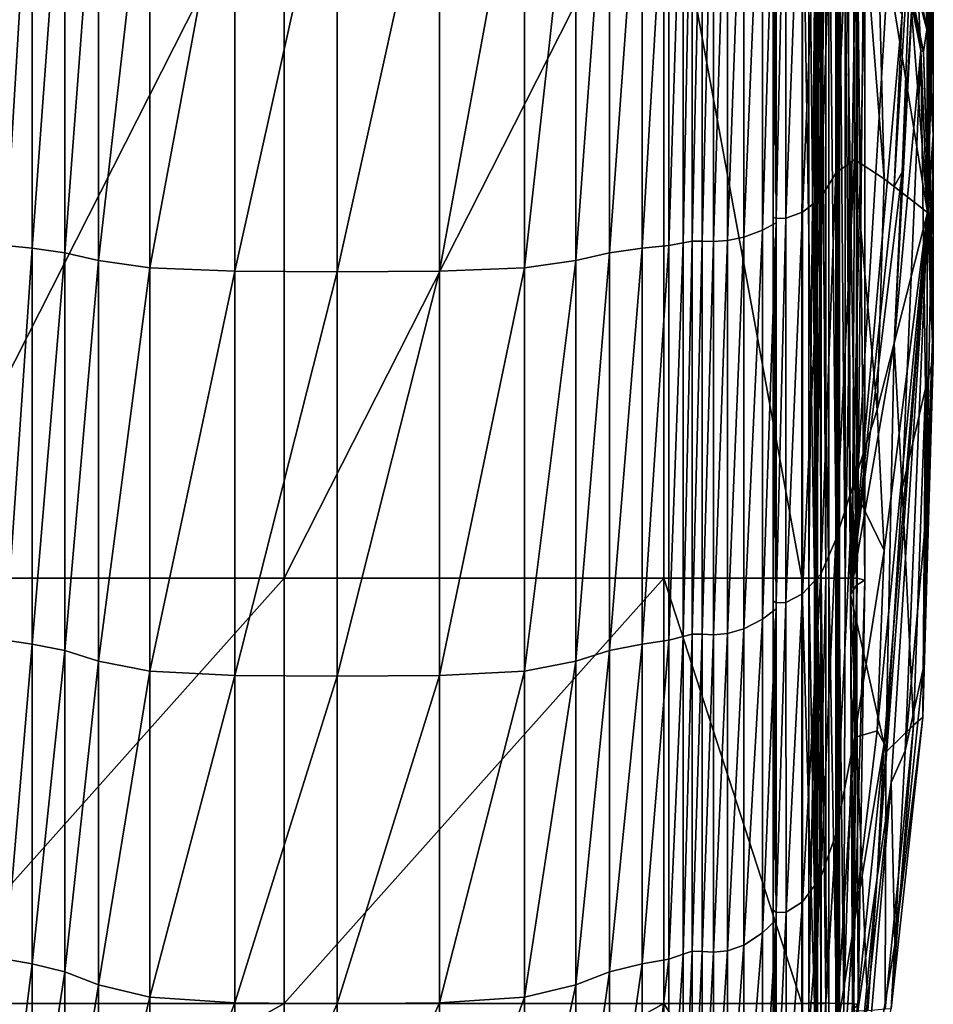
# Model space of a CAD drawing. Header units: millimetres. Extents: x 2387 to 13955, y -4964 to 364.
# Tile 573 of 656: x 7088 to 7138, y -3407 to -3352. Entities that reach past the tile are written whole.
import ezdxf

# ---------------------------------------------------------------- set-up
doc = ezdxf.new("R2010")
doc.units = ezdxf.units.MM
doc.header["$MEASUREMENT"] = 0
doc.layers.add('Predefinito', color=7, linetype='Continuous', true_color=0x000000)

msp = doc.modelspace()

# ---------------------------------------------------------------- linework, layer by layer
at = {"layer": 'Predefinito'}
for points in [[(7137.813, -3329.793, 1172.424), (7137.88, -3362.822, 1167.09), (7138.201, -3329.111, 1156.043)], [(7138.201, -3329.43, 1149.351), (7138.201, -3329.111, 1156.043), (7137.88, -3362.822, 1167.09)], [(7137.88, -3362.822, 1167.09), (7138.201, -3340.19, 1149.118), (7138.201, -3329.43, 1149.351)], [(7135.875, -3337.43, 1193.199), (7137.88, -3362.822, 1167.09), (7137.813, -3329.793, 1172.424)], [(7133.63, -3383.923, 885.605), (7133.458, -3336.3, 899.701), (7134.751, -3335.637, 908.298)], [(7134.751, -3335.637, 908.298), (7135.614, -3350.779, 907.525), (7133.63, -3383.923, 885.605)], [(7136.045, -3361.398, 917.372), (7136.476, -3351.893, 916.34), (7137.221, -3336.053, 931.021)], [(7137.221, -3336.053, 931.021), (7137.113, -3344.073, 938.435), (7136.045, -3361.398, 917.372)], [(7133.458, -3336.3, 899.701), (7133.63, -3383.923, 885.605), (7133.256, -3337.881, 873.624)], [(7132.814, -3337.54, 1216.711), (7131.988, -3338.342, 1219.657), (7131.988, -3362.017, 1212.36)], [(7131.988, -3362.017, 1212.36), (7132.814, -3360.646, 1209.601), (7132.814, -3337.54, 1216.711)], [(7133.753, -3339.1, 1210.52), (7132.814, -3337.54, 1216.711), (7132.814, -3360.646, 1209.601)], [(7133.968, -3383.42, 844.563), (7133.944, -3341.924, 844.583), (7133.256, -3337.881, 873.624)], [(7133.256, -3337.881, 873.624), (7133.63, -3383.923, 885.605), (7133.968, -3383.42, 844.563)], [(7137.88, -3362.822, 1167.09), (7135.875, -3337.43, 1193.199), (7135.099, -3345.72, 1199.085)], [(7131.988, -3338.342, 1219.657), (7130.978, -3338.803, 1221.353), (7130.978, -3362.807, 1213.948)], [(7130.978, -3362.807, 1213.948), (7131.988, -3362.017, 1212.36), (7131.988, -3338.342, 1219.657)], [(7129.526, -3363.159, 1214.657), (7129.351, -3363.086, 1214.51), (7129.352, -3338.967, 1221.944)], [(7129.527, -3339.009, 1222.104), (7129.352, -3338.967, 1221.944), (7129.351, -3363.086, 1214.51)], [(7129.352, -3338.967, 1221.944), (7129.527, -3339.009, 1222.104), (7129.526, -3363.159, 1214.657)], [(7130.978, -3338.803, 1221.353), (7130.065, -3339, 1222.076), (7130.065, -3363.144, 1214.627)], [(7130.065, -3363.144, 1214.627), (7130.978, -3362.807, 1213.948), (7130.978, -3338.803, 1221.353)], [(7128.775, -3339.386, 1223.495), (7127.739, -3339.616, 1224.339), (7127.739, -3364.197, 1216.745)], [(7127.739, -3364.197, 1216.745), (7128.775, -3363.804, 1215.955), (7128.775, -3339.386, 1223.495)], [(7129.514, -3339.146, 1222.611), (7128.775, -3339.386, 1223.495), (7128.775, -3363.804, 1215.955)], [(7128.775, -3363.804, 1215.955), (7129.514, -3363.394, 1215.129), (7129.514, -3339.146, 1222.611)], [(7129.351, -3363.086, 1214.51), (7129.526, -3363.159, 1214.657), (7129.527, -3339.009, 1222.104)], [(7129.527, -3339.009, 1222.104), (7129.514, -3339.146, 1222.611), (7129.514, -3363.394, 1215.129)], [(7129.514, -3363.394, 1215.129), (7129.526, -3363.159, 1214.657), (7129.527, -3339.009, 1222.104)], [(7130.065, -3339, 1222.076), (7129.527, -3339.009, 1222.104), (7129.526, -3363.159, 1214.657)], [(7129.526, -3363.159, 1214.657), (7130.065, -3363.144, 1214.627), (7130.065, -3339, 1222.076)], [(7132.814, -3360.646, 1209.601), (7133.85, -3359.895, 1203.346), (7133.753, -3339.1, 1210.52)], [(7135.487, -3360.967, 1191.266), (7135.099, -3345.72, 1199.085), (7133.753, -3339.1, 1210.52)], [(7133.753, -3339.1, 1210.52), (7133.85, -3359.895, 1203.346), (7135.487, -3360.967, 1191.266)], [(7088.424, -3339.971, 1226.246), (7086.96, -3339.879, 1225.454), (7086.96, -3364.647, 1217.781)], [(7086.96, -3364.647, 1217.781), (7088.424, -3364.805, 1218.495), (7088.424, -3339.971, 1226.246)], [(7090.242, -3340.109, 1227.08), (7088.424, -3339.971, 1226.246), (7088.424, -3364.805, 1218.495)], [(7122.127, -3339.971, 1226.246), (7120.309, -3340.109, 1227.08), (7120.309, -3365.054, 1219.245)], [(7120.309, -3365.054, 1219.245), (7122.127, -3364.805, 1218.495), (7122.127, -3339.971, 1226.246)], [(7123.592, -3339.879, 1225.454), (7122.127, -3339.971, 1226.246), (7122.127, -3364.805, 1218.495)], [(7122.127, -3364.805, 1218.495), (7123.592, -3364.647, 1217.781), (7123.592, -3339.879, 1225.454)], [(7124.393, -3339.792, 1224.981), (7123.592, -3339.879, 1225.454), (7123.592, -3364.647, 1217.781)], [(7123.592, -3364.647, 1217.781), (7124.393, -3364.498, 1217.349), (7124.393, -3339.792, 1224.981)], [(7124.887, -3339.736, 1224.773), (7124.393, -3339.792, 1224.981), (7124.393, -3364.498, 1217.349)], [(7124.393, -3364.498, 1217.349), (7124.886, -3364.402, 1217.157), (7124.887, -3339.736, 1224.773)], [(7125.427, -3339.737, 1224.78), (7124.887, -3339.736, 1224.773), (7124.886, -3364.402, 1217.157)], [(7124.886, -3364.402, 1217.157), (7125.427, -3364.404, 1217.161), (7125.427, -3339.737, 1224.78)], [(7126.06, -3339.748, 1224.824), (7125.427, -3339.737, 1224.78), (7125.427, -3364.404, 1217.161)], [(7125.427, -3364.404, 1217.161), (7126.06, -3364.423, 1217.2), (7126.06, -3339.748, 1224.824)], [(7126.832, -3339.722, 1224.729), (7126.06, -3339.748, 1224.824), (7126.06, -3364.423, 1217.2)], [(7126.06, -3364.423, 1217.2), (7126.832, -3364.379, 1217.111), (7126.832, -3339.722, 1224.729)], [(7127.739, -3339.616, 1224.339), (7126.832, -3339.722, 1224.729), (7126.832, -3364.379, 1217.111)], [(7126.832, -3364.379, 1217.111), (7127.739, -3364.197, 1216.745), (7127.739, -3339.616, 1224.339)], [(7088.424, -3364.805, 1218.495), (7090.242, -3365.054, 1219.245), (7090.242, -3340.109, 1227.08)], [(7092.103, -3340.332, 1227.678), (7090.242, -3340.109, 1227.08), (7090.242, -3365.054, 1219.245)], [(7090.242, -3365.054, 1219.245), (7092.103, -3365.475, 1219.789), (7092.103, -3340.332, 1227.678)], [(7094.925, -3340.542, 1228.174), (7092.103, -3340.332, 1227.678), (7092.103, -3365.475, 1219.789)], [(7092.103, -3365.475, 1219.789), (7094.925, -3365.875, 1220.241), (7094.925, -3340.542, 1228.174)], [(7099.63, -3340.641, 1228.701), (7094.925, -3340.542, 1228.174), (7094.925, -3365.875, 1220.241)], [(7115.626, -3340.542, 1228.174), (7110.921, -3340.641, 1228.701), (7110.921, -3366.06, 1220.715)], [(7110.921, -3366.06, 1220.715), (7115.626, -3365.875, 1220.241), (7115.626, -3340.542, 1228.174)], [(7118.449, -3340.332, 1227.678), (7115.626, -3340.542, 1228.174), (7115.626, -3365.875, 1220.241)], [(7115.626, -3365.875, 1220.241), (7118.449, -3365.475, 1219.789), (7118.449, -3340.332, 1227.678)], [(7120.309, -3340.109, 1227.08), (7118.449, -3340.332, 1227.678), (7118.449, -3365.475, 1219.789)], [(7118.449, -3365.475, 1219.789), (7120.309, -3365.054, 1219.245), (7120.309, -3340.109, 1227.08)], [(7138.201, -3343.042, 1141.45), (7138.201, -3340.19, 1149.118), (7137.88, -3362.822, 1167.09)], [(7094.925, -3365.875, 1220.241), (7099.63, -3366.06, 1220.715), (7099.63, -3340.641, 1228.701)], [(7105.276, -3340.663, 1228.973), (7099.63, -3340.641, 1228.701), (7099.63, -3366.06, 1220.715)], [(7099.63, -3366.06, 1220.715), (7105.276, -3366.098, 1220.958), (7105.276, -3340.663, 1228.973)], [(7110.921, -3340.641, 1228.701), (7105.276, -3340.663, 1228.973), (7105.276, -3366.098, 1220.958)], [(7105.276, -3366.098, 1220.958), (7110.921, -3366.06, 1220.715), (7110.921, -3340.641, 1228.701)], [(7081.383, -3383.029, 485.993), (7081.381, -3341.664, 485.978), (7102.349, -3341.664, 608.074)], [(7102.349, -3341.664, 608.074), (7102.35, -3383.029, 608.076), (7081.383, -3383.029, 485.993)], [(7102.35, -3383.029, 608.076), (7102.349, -3341.664, 608.074), (7123.318, -3341.664, 730.171)], [(7123.318, -3341.664, 730.171), (7123.316, -3383.029, 730.159), (7102.35, -3383.029, 608.076)], [(7130.947, -3383.029, 775.347), (7123.316, -3383.029, 730.159), (7123.318, -3341.664, 730.171)], [(7123.318, -3341.664, 730.171), (7130.95, -3341.664, 775.36), (7130.947, -3383.029, 775.347)], [(7131.634, -3383.028, 780.453), (7130.947, -3383.029, 775.347), (7130.95, -3341.664, 775.36)], [(7130.95, -3341.664, 775.36), (7131.635, -3341.664, 780.462), (7131.634, -3383.028, 780.453)], [(7131.322, -3341.664, 789.526), (7131.744, -3341.664, 789.596), (7131.743, -3383.019, 789.591)], [(7131.743, -3383.019, 789.591), (7131.322, -3383.014, 789.521), (7131.322, -3341.664, 789.526)], [(7131.726, -3341.664, 789.386), (7131.322, -3341.664, 789.526), (7131.322, -3383.014, 789.521)], [(7131.322, -3383.014, 789.521), (7131.725, -3383.019, 789.381), (7131.726, -3341.664, 789.386)], [(7131.764, -3383.027, 782.29), (7131.634, -3383.028, 780.453), (7131.635, -3341.664, 780.462)], [(7131.635, -3341.664, 780.462), (7131.765, -3341.664, 782.298), (7131.764, -3383.027, 782.29)], [(7131.765, -3341.664, 782.298), (7131.702, -3341.664, 782.492), (7131.701, -3383.026, 782.484)], [(7131.701, -3383.026, 782.484), (7131.764, -3383.027, 782.29), (7131.765, -3341.664, 782.298)], [(7131.806, -3383.027, 782.658), (7131.701, -3383.026, 782.484), (7131.702, -3341.664, 782.492)], [(7131.702, -3341.664, 782.492), (7131.807, -3341.664, 782.666), (7131.806, -3383.027, 782.658)], [(7132.269, -3341.664, 788.457), (7131.726, -3341.664, 789.386), (7131.725, -3383.019, 789.381)], [(7131.725, -3383.019, 789.381), (7132.268, -3383.026, 788.452), (7132.269, -3341.664, 788.457)], [(7132.436, -3383.026, 790.415), (7131.743, -3383.019, 789.591), (7131.744, -3341.664, 789.596)], [(7131.744, -3341.664, 789.596), (7132.437, -3341.664, 790.419), (7132.436, -3383.026, 790.415)], [(7132.016, -3383.028, 783.579), (7131.806, -3383.027, 782.658), (7131.807, -3341.664, 782.666)], [(7131.807, -3341.664, 782.666), (7132.017, -3341.664, 783.587), (7132.016, -3383.028, 783.579)], [(7132.268, -3383.029, 786.014), (7132.016, -3383.028, 783.579), (7132.017, -3341.664, 783.587)], [(7132.017, -3341.664, 783.587), (7132.269, -3341.664, 786.021), (7132.268, -3383.029, 786.014)], [(7132.269, -3341.664, 786.021), (7132.269, -3341.664, 788.457), (7132.268, -3383.026, 788.452)], [(7132.268, -3383.026, 788.452), (7132.268, -3383.029, 786.014), (7132.269, -3341.664, 786.021)], [(7132.848, -3383.029, 792.817), (7132.436, -3383.026, 790.415), (7132.437, -3341.664, 790.419)], [(7132.437, -3341.664, 790.419), (7132.849, -3341.664, 792.821), (7132.848, -3383.029, 792.817)], [(7133.013, -3383.029, 795.26), (7132.848, -3383.029, 792.817), (7132.849, -3341.664, 792.821)], [(7132.849, -3341.664, 792.821), (7133.013, -3341.664, 795.262), (7133.013, -3383.029, 795.26)], [(7132.962, -3341.664, 796.205), (7132.888, -3341.664, 796.395), (7132.888, -3383.026, 796.393)], [(7132.888, -3383.026, 796.393), (7132.962, -3383.027, 796.203), (7132.962, -3341.664, 796.205)], [(7132.888, -3341.664, 796.395), (7132.983, -3341.664, 796.574), (7132.983, -3383.027, 796.572)], [(7132.983, -3383.027, 796.572), (7132.888, -3383.026, 796.393), (7132.888, -3341.664, 796.395)], [(7133.013, -3341.664, 795.262), (7132.962, -3341.664, 796.205), (7132.962, -3383.027, 796.203)], [(7132.962, -3383.027, 796.203), (7133.013, -3383.029, 795.26), (7133.013, -3341.664, 795.262)], [(7132.983, -3341.664, 796.574), (7133.33, -3341.664, 798.409), (7133.328, -3383.029, 798.408)], [(7133.328, -3383.029, 798.408), (7132.983, -3383.027, 796.572), (7132.983, -3341.664, 796.574)], [(7134.012, -3341.664, 803.564), (7134.003, -3383.029, 803.563), (7133.328, -3383.029, 798.408)], [(7133.328, -3383.029, 798.408), (7133.33, -3341.664, 798.409), (7134.012, -3341.664, 803.564)], [(7134.003, -3383.029, 803.563), (7134.012, -3341.664, 803.564), (7134.419, -3341.729, 817.226)], [(7134.415, -3383.127, 817.221), (7134.419, -3341.729, 817.226), (7133.944, -3341.924, 844.583)], [(7133.944, -3341.924, 844.583), (7133.968, -3383.42, 844.563), (7134.415, -3383.127, 817.221)], [(7134.419, -3341.729, 817.226), (7134.415, -3383.127, 817.221), (7134.003, -3383.029, 803.563)], [(7136.007, -3342.991, 1105.123), (7137.652, -3346.302, 1111.786), (7137.85, -3352.718, 1091.661)], [(7137.85, -3352.718, 1091.661), (7136.007, -3345.774, 1080.898), (7136.007, -3342.991, 1105.123)], [(7137.88, -3362.822, 1167.09), (7138.201, -3349.866, 1139.837), (7138.201, -3343.042, 1141.45)], [(7136.476, -3360.598, 930.851), (7136.045, -3361.398, 917.372), (7137.113, -3344.073, 938.435)], [(7137.113, -3344.073, 938.435), (7137.221, -3347.838, 950.805), (7136.476, -3360.598, 930.851)], [(7137.505, -3353.872, 972.337), (7136.007, -3345.014, 983.489), (7136.007, -3346.366, 1032.312)], [(7136.007, -3345.014, 983.489), (7137.505, -3353.872, 972.337), (7137.221, -3347.838, 950.805)], [(7135.099, -3345.72, 1199.085), (7135.487, -3360.967, 1191.266), (7137.88, -3362.822, 1167.09)], [(7137.652, -3353.946, 1032.593), (7136.007, -3346.366, 1032.312), (7136.007, -3345.774, 1080.898)], [(7136.007, -3345.774, 1080.898), (7137.85, -3352.718, 1091.661), (7137.652, -3353.946, 1032.593)], [(7136.007, -3346.366, 1032.312), (7137.652, -3353.946, 1032.593), (7137.505, -3353.872, 972.337)], [(7137.652, -3346.302, 1111.786), (7138.201, -3351.56, 1128.249), (7138.201, -3358.553, 1128.692)], [(7138.201, -3358.553, 1128.692), (7137.85, -3352.718, 1091.661), (7137.652, -3346.302, 1111.786)], [(7136.045, -3370.095, 929.895), (7136.476, -3360.598, 930.851), (7137.221, -3347.838, 950.805)], [(7137.221, -3347.838, 950.805), (7137.505, -3353.872, 972.337), (7136.045, -3370.095, 929.895)], [(7138.201, -3351.56, 1128.249), (7138.201, -3349.866, 1139.837), (7137.88, -3362.822, 1167.09)], [(7133.63, -3383.923, 885.605), (7135.614, -3350.779, 907.525), (7136.476, -3351.893, 916.34)], [(7136.476, -3351.893, 916.34), (7136.045, -3361.398, 917.372), (7133.63, -3383.923, 885.605)], [(7137.88, -3362.822, 1167.09), (7138.201, -3358.553, 1128.692), (7138.201, -3351.56, 1128.249)], [(7137.652, -3353.946, 1032.593), (7137.85, -3352.718, 1091.661), (7138.201, -3370.53, 1085.882)], [(7138.201, -3368.809, 1120.448), (7138.201, -3370.53, 1085.882), (7137.85, -3352.718, 1091.661)], [(7137.85, -3352.718, 1091.661), (7138.201, -3358.553, 1128.692), (7138.201, -3368.809, 1120.448)], [(7136.476, -3378.079, 939.735), (7136.045, -3370.095, 929.895), (7137.505, -3353.872, 972.337)], [(7137.505, -3353.872, 972.337), (7137.769, -3372.554, 978.228), (7136.476, -3378.079, 939.735)], [(7138.201, -3370.908, 1032.709), (7137.769, -3372.554, 978.228), (7137.505, -3353.872, 972.337)], [(7137.505, -3353.872, 972.337), (7137.652, -3353.946, 1032.593), (7138.201, -3370.908, 1032.709)], [(7138.201, -3370.53, 1085.882), (7138.201, -3370.908, 1032.709), (7137.652, -3353.946, 1032.593)], [(7137.813, -3379.495, 1126.834), (7138.201, -3368.809, 1120.448), (7138.201, -3358.553, 1128.692)], [(7138.201, -3358.553, 1128.692), (7137.88, -3362.822, 1167.09), (7137.813, -3379.495, 1126.834)], [(7132.814, -3380.893, 1195.281), (7133.753, -3377.945, 1191.344), (7133.85, -3359.895, 1203.346)], [(7133.85, -3359.895, 1203.346), (7132.814, -3360.646, 1209.601), (7132.814, -3380.893, 1195.281)], [(7133.85, -3359.895, 1203.346), (7133.753, -3377.945, 1191.344), (7135.099, -3373.728, 1185.267)], [(7135.099, -3373.728, 1185.267), (7135.487, -3360.967, 1191.266), (7133.85, -3359.895, 1203.346)], [(7131.988, -3382.8, 1197.647), (7132.814, -3380.893, 1195.281), (7132.814, -3360.646, 1209.601)], [(7132.814, -3360.646, 1209.601), (7131.988, -3362.017, 1212.36), (7131.988, -3382.8, 1197.647)], [(7136.476, -3360.598, 930.851), (7136.045, -3370.095, 929.895), (7133.63, -3383.923, 885.605)], [(7133.63, -3383.923, 885.605), (7136.045, -3361.398, 917.372), (7136.476, -3360.598, 930.851)], [(7137.88, -3362.822, 1167.09), (7135.487, -3360.967, 1191.266), (7135.099, -3373.728, 1185.267)], [(7130.978, -3383.899, 1199.01), (7131.988, -3382.8, 1197.647), (7131.988, -3362.017, 1212.36)], [(7131.988, -3362.017, 1212.36), (7130.978, -3362.807, 1213.948), (7130.978, -3383.899, 1199.01)], [(7130.065, -3384.367, 1199.591), (7130.978, -3383.899, 1199.01), (7130.978, -3362.807, 1213.948)], [(7130.978, -3362.807, 1213.948), (7130.065, -3363.144, 1214.627), (7130.065, -3384.367, 1199.591)], [(7135.099, -3373.728, 1185.267), (7135.487, -3381.495, 1173.713), (7137.88, -3362.822, 1167.09)], [(7135.099, -3391.464, 1163.521), (7135.487, -3392.165, 1154.011), (7137.88, -3362.822, 1167.09)], [(7137.88, -3362.822, 1167.09), (7135.487, -3381.495, 1173.713), (7135.099, -3391.464, 1163.521)], [(7135.099, -3399.567, 1137.05), (7135.875, -3394.307, 1131.085), (7137.88, -3362.822, 1167.09)], [(7137.88, -3362.822, 1167.09), (7135.487, -3392.165, 1154.011), (7135.099, -3399.567, 1137.05)], [(7137.88, -3362.822, 1167.09), (7135.875, -3394.307, 1131.085), (7136.65, -3392.562, 1120.641)], [(7136.65, -3392.562, 1120.641), (7137.813, -3379.495, 1126.834), (7137.88, -3362.822, 1167.09)], [(7128.775, -3385.287, 1200.731), (7129.514, -3384.714, 1200.021), (7129.514, -3363.394, 1215.129)], [(7129.514, -3363.394, 1215.129), (7128.775, -3363.804, 1215.955), (7128.775, -3385.287, 1200.731)], [(7129.528, -3384.384, 1199.615), (7129.354, -3384.28, 1199.488), (7129.351, -3363.086, 1214.51)], [(7129.351, -3363.086, 1214.51), (7129.526, -3363.159, 1214.657), (7129.528, -3384.384, 1199.615)], [(7129.526, -3363.159, 1214.657), (7129.351, -3363.086, 1214.51), (7129.354, -3384.28, 1199.488)], [(7129.354, -3384.28, 1199.488), (7129.528, -3384.384, 1199.615), (7129.526, -3363.159, 1214.657)], [(7129.514, -3384.714, 1200.021), (7129.528, -3384.384, 1199.615), (7129.526, -3363.159, 1214.657)], [(7129.526, -3363.159, 1214.657), (7129.514, -3363.394, 1215.129), (7129.514, -3384.714, 1200.021)], [(7130.065, -3363.144, 1214.627), (7129.526, -3363.159, 1214.657), (7129.528, -3384.384, 1199.615)], [(7129.528, -3384.384, 1199.615), (7130.065, -3384.367, 1199.591), (7130.065, -3363.144, 1214.627)], [(7127.739, -3385.833, 1201.409), (7128.775, -3385.287, 1200.731), (7128.775, -3363.804, 1215.955)], [(7128.775, -3363.804, 1215.955), (7127.739, -3364.197, 1216.745), (7127.739, -3385.833, 1201.409)], [(7123.592, -3386.458, 1202.26), (7124.394, -3386.249, 1201.926), (7124.393, -3364.498, 1217.349)], [(7124.393, -3364.498, 1217.349), (7123.592, -3364.647, 1217.781), (7123.592, -3386.458, 1202.26)], [(7124.886, -3364.402, 1217.157), (7124.393, -3364.498, 1217.349), (7124.394, -3386.249, 1201.926)], [(7124.394, -3386.249, 1201.926), (7124.887, -3386.115, 1201.76), (7124.886, -3364.402, 1217.157)], [(7125.427, -3364.404, 1217.161), (7124.886, -3364.402, 1217.157), (7124.887, -3386.115, 1201.76)], [(7124.887, -3386.115, 1201.76), (7125.427, -3386.119, 1201.764), (7125.427, -3364.404, 1217.161)], [(7126.06, -3364.423, 1217.2), (7125.427, -3364.404, 1217.161), (7125.427, -3386.119, 1201.764)], [(7125.427, -3386.119, 1201.764), (7126.06, -3386.147, 1201.799), (7126.06, -3364.423, 1217.2)], [(7126.06, -3386.147, 1201.799), (7126.832, -3386.086, 1201.722), (7126.832, -3364.379, 1217.111)], [(7126.832, -3364.379, 1217.111), (7126.06, -3364.423, 1217.2), (7126.06, -3386.147, 1201.799)], [(7126.832, -3386.086, 1201.722), (7127.739, -3385.833, 1201.409), (7127.739, -3364.197, 1216.745)], [(7127.739, -3364.197, 1216.745), (7126.832, -3364.379, 1217.111), (7126.832, -3386.086, 1201.722)], [(7088.424, -3364.805, 1218.495), (7086.96, -3364.647, 1217.781), (7086.96, -3386.458, 1202.26)], [(7086.96, -3386.458, 1202.26), (7088.424, -3386.679, 1202.758), (7088.424, -3364.805, 1218.495)], [(7090.242, -3365.054, 1219.245), (7088.424, -3364.805, 1218.495), (7088.424, -3386.679, 1202.758)], [(7088.424, -3386.679, 1202.758), (7090.242, -3387.024, 1203.333), (7090.242, -3365.054, 1219.245)], [(7092.103, -3365.475, 1219.789), (7090.242, -3365.054, 1219.245), (7090.242, -3387.024, 1203.333)], [(7118.449, -3387.607, 1203.891), (7120.309, -3387.024, 1203.333), (7120.309, -3365.054, 1219.245)], [(7120.309, -3365.054, 1219.245), (7118.449, -3365.475, 1219.789), (7118.449, -3387.607, 1203.891)], [(7120.309, -3387.024, 1203.333), (7122.127, -3386.679, 1202.759), (7122.127, -3364.805, 1218.495)], [(7122.127, -3364.805, 1218.495), (7120.309, -3365.054, 1219.245), (7120.309, -3387.024, 1203.333)], [(7122.127, -3386.679, 1202.759), (7123.592, -3386.458, 1202.26), (7123.592, -3364.647, 1217.781)], [(7123.592, -3364.647, 1217.781), (7122.127, -3364.805, 1218.495), (7122.127, -3386.679, 1202.759)], [(7090.242, -3387.024, 1203.333), (7092.103, -3387.607, 1203.891), (7092.103, -3365.475, 1219.789)], [(7094.925, -3365.875, 1220.241), (7092.103, -3365.475, 1219.789), (7092.103, -3387.607, 1203.891)], [(7115.626, -3388.155, 1204.383), (7118.449, -3387.607, 1203.891), (7118.449, -3365.475, 1219.789)], [(7118.449, -3365.475, 1219.789), (7115.626, -3365.875, 1220.241), (7115.626, -3388.155, 1204.383)], [(7092.103, -3387.607, 1203.891), (7094.925, -3388.155, 1204.383), (7094.925, -3365.875, 1220.241)], [(7099.63, -3366.06, 1220.715), (7094.925, -3365.875, 1220.241), (7094.925, -3388.155, 1204.383)], [(7094.925, -3388.155, 1204.383), (7099.63, -3388.399, 1204.755), (7099.63, -3366.06, 1220.715)], [(7105.276, -3366.098, 1220.958), (7099.63, -3366.06, 1220.715), (7099.63, -3388.399, 1204.755)], [(7099.63, -3388.399, 1204.755), (7105.276, -3388.444, 1204.911), (7105.276, -3366.098, 1220.958)], [(7105.276, -3388.444, 1204.911), (7110.921, -3388.399, 1204.755), (7110.921, -3366.06, 1220.715)], [(7110.921, -3366.06, 1220.715), (7105.276, -3366.098, 1220.958), (7105.276, -3388.444, 1204.911)], [(7110.921, -3388.399, 1204.755), (7115.626, -3388.155, 1204.383), (7115.626, -3365.875, 1220.241)], [(7115.626, -3365.875, 1220.241), (7110.921, -3366.06, 1220.715), (7110.921, -3388.399, 1204.755)], [(7138.201, -3368.809, 1120.448), (7137.813, -3379.495, 1126.834), (7137.668, -3387.953, 1087.549)], [(7137.668, -3387.953, 1087.549), (7138.201, -3370.53, 1085.882), (7138.201, -3368.809, 1120.448)], [(7135.571, -3392.636, 928.288), (7133.63, -3383.923, 885.605), (7136.045, -3370.095, 929.895)], [(7136.045, -3370.095, 929.895), (7136.476, -3378.079, 939.735), (7135.571, -3392.636, 928.288)], [(7137.668, -3387.953, 1087.549), (7137.619, -3390.712, 1032.759), (7138.201, -3370.908, 1032.709)], [(7137.769, -3372.554, 978.228), (7138.201, -3370.908, 1032.709), (7137.619, -3390.712, 1032.759)], [(7138.201, -3370.908, 1032.709), (7138.201, -3370.53, 1085.882), (7137.668, -3387.953, 1087.549)], [(7136.476, -3378.079, 939.735), (7137.769, -3372.554, 978.228), (7137.107, -3391.148, 975.371)], [(7137.619, -3390.712, 1032.759), (7137.107, -3391.148, 975.371), (7137.769, -3372.554, 978.228)], [(7135.487, -3381.495, 1173.713), (7135.099, -3373.728, 1185.267), (7133.753, -3377.945, 1191.344)], [(7133.753, -3377.945, 1191.344), (7132.814, -3380.893, 1195.281), (7132.814, -3397.183, 1177.881)], [(7132.814, -3397.183, 1177.881), (7133.85, -3391.832, 1175.697), (7133.753, -3377.945, 1191.344)], [(7133.753, -3377.945, 1191.344), (7133.85, -3391.832, 1175.697), (7135.487, -3381.495, 1173.713)], [(7137.107, -3391.148, 975.371), (7135.571, -3392.636, 928.288), (7136.476, -3378.079, 939.735)], [(7137.668, -3387.953, 1087.549), (7137.813, -3379.495, 1126.834), (7136.65, -3392.562, 1120.641)], [(7132.814, -3380.893, 1195.281), (7131.988, -3382.8, 1197.647), (7131.988, -3399.542, 1179.765)], [(7131.988, -3399.542, 1179.765), (7132.814, -3397.183, 1177.881), (7132.814, -3380.893, 1195.281)], [(7135.099, -3391.464, 1163.521), (7135.487, -3381.495, 1173.713), (7133.85, -3391.832, 1175.697)], [(7131.988, -3382.8, 1197.647), (7130.978, -3383.899, 1199.01), (7130.978, -3400.9, 1180.85)], [(7130.978, -3400.9, 1180.85), (7131.988, -3399.542, 1179.765), (7131.988, -3382.8, 1197.647)], [(7131.744, -3406.48, 789.585), (7131.324, -3406.459, 789.515), (7131.322, -3383.014, 789.521)], [(7131.322, -3383.014, 789.521), (7131.743, -3383.019, 789.591), (7131.744, -3406.48, 789.585)], [(7131.725, -3383.019, 789.381), (7131.322, -3383.014, 789.521), (7131.324, -3406.459, 789.515)], [(7131.324, -3406.459, 789.515), (7131.726, -3406.48, 789.375), (7131.725, -3383.019, 789.381)], [(7131.764, -3383.027, 782.29), (7131.701, -3383.026, 782.484), (7131.7, -3406.507, 782.475)], [(7131.805, -3406.512, 782.649), (7131.7, -3406.507, 782.475), (7131.701, -3383.026, 782.484)], [(7131.701, -3383.026, 782.484), (7131.806, -3383.027, 782.658), (7131.805, -3406.512, 782.649)], [(7132.268, -3383.026, 788.452), (7131.725, -3383.019, 789.381), (7131.726, -3406.48, 789.375)], [(7131.726, -3406.48, 789.375), (7132.268, -3406.51, 788.446), (7132.268, -3383.026, 788.452)], [(7132.435, -3406.51, 790.409), (7131.744, -3406.48, 789.585), (7131.743, -3383.019, 789.591)], [(7131.743, -3383.019, 789.591), (7132.436, -3383.026, 790.415), (7132.435, -3406.51, 790.409)], [(7132.268, -3383.029, 786.014), (7132.268, -3383.026, 788.452), (7132.268, -3406.51, 788.446)], [(7132.848, -3406.52, 792.813), (7132.435, -3406.51, 790.409), (7132.436, -3383.026, 790.415)], [(7132.436, -3383.026, 790.415), (7132.848, -3383.029, 792.817), (7132.848, -3406.52, 792.813)], [(7132.962, -3383.027, 796.203), (7132.888, -3383.026, 796.393), (7132.888, -3406.507, 796.39)], [(7132.983, -3406.512, 796.57), (7132.888, -3406.507, 796.39), (7132.888, -3383.026, 796.393)], [(7132.888, -3383.026, 796.393), (7132.983, -3383.027, 796.572), (7132.983, -3406.512, 796.57)], [(7081.386, -3406.52, 486.009), (7081.383, -3383.029, 485.993), (7102.35, -3383.029, 608.076)], [(7102.35, -3383.029, 608.076), (7102.35, -3406.52, 608.077), (7081.386, -3406.52, 486.009)], [(7102.35, -3406.52, 608.077), (7102.35, -3383.029, 608.076), (7123.316, -3383.029, 730.159)], [(7123.316, -3383.029, 730.159), (7123.313, -3406.52, 730.146), (7102.35, -3406.52, 608.077)], [(7130.945, -3406.52, 775.332), (7123.313, -3406.52, 730.146), (7123.316, -3383.029, 730.159)], [(7123.316, -3383.029, 730.159), (7130.947, -3383.029, 775.347), (7130.945, -3406.52, 775.332)], [(7131.632, -3406.518, 780.443), (7130.945, -3406.52, 775.332), (7130.947, -3383.029, 775.347)], [(7130.947, -3383.029, 775.347), (7131.634, -3383.028, 780.453), (7131.632, -3406.518, 780.443)], [(7131.763, -3406.512, 782.281), (7131.632, -3406.518, 780.443), (7131.634, -3383.028, 780.453)], [(7131.634, -3383.028, 780.453), (7131.764, -3383.027, 782.29), (7131.763, -3406.512, 782.281)], [(7131.7, -3406.507, 782.475), (7131.763, -3406.512, 782.281), (7131.764, -3383.027, 782.29)], [(7132.015, -3406.518, 783.57), (7131.805, -3406.512, 782.649), (7131.806, -3383.027, 782.658)], [(7131.806, -3383.027, 782.658), (7132.016, -3383.028, 783.579), (7132.015, -3406.518, 783.57)], [(7132.267, -3406.52, 786.007), (7132.015, -3406.518, 783.57), (7132.016, -3383.028, 783.579)], [(7132.016, -3383.028, 783.579), (7132.268, -3383.029, 786.014), (7132.267, -3406.52, 786.007)], [(7132.268, -3406.51, 788.446), (7132.267, -3406.52, 786.007), (7132.268, -3383.029, 786.014)], [(7133.013, -3406.518, 795.257), (7132.848, -3406.52, 792.813), (7132.848, -3383.029, 792.817)], [(7132.848, -3383.029, 792.817), (7133.013, -3383.029, 795.26), (7133.013, -3406.518, 795.257)], [(7132.888, -3406.507, 796.39), (7132.962, -3406.512, 796.201), (7132.962, -3383.027, 796.203)], [(7133.013, -3383.029, 795.26), (7132.962, -3383.027, 796.203), (7132.962, -3406.512, 796.201)], [(7132.962, -3406.512, 796.201), (7133.013, -3406.518, 795.257), (7133.013, -3383.029, 795.26)], [(7133.263, -3406.518, 798.406), (7132.983, -3406.512, 796.57), (7132.983, -3383.027, 796.572)], [(7132.983, -3383.027, 796.572), (7133.328, -3383.029, 798.408), (7133.263, -3406.518, 798.406)], [(7134.003, -3383.029, 803.563), (7133.742, -3406.52, 803.562), (7133.263, -3406.518, 798.406)], [(7133.263, -3406.518, 798.406), (7133.328, -3383.029, 798.408), (7134.003, -3383.029, 803.563)], [(7133.805, -3406.781, 844.552), (7133.968, -3383.42, 844.563), (7133.63, -3383.923, 885.605)], [(7133.742, -3406.52, 803.562), (7134.003, -3383.029, 803.563), (7134.415, -3383.127, 817.221)], [(7134.415, -3383.127, 817.221), (7134.048, -3406.585, 817.218), (7133.742, -3406.52, 803.562)], [(7133.968, -3383.42, 844.563), (7133.805, -3406.781, 844.552), (7134.048, -3406.585, 817.218)], [(7134.048, -3406.585, 817.218), (7134.415, -3383.127, 817.221), (7133.968, -3383.42, 844.563)], [(7130.978, -3383.899, 1199.01), (7130.065, -3384.367, 1199.591), (7130.066, -3401.478, 1181.312)], [(7130.066, -3401.478, 1181.312), (7130.978, -3400.9, 1180.85), (7130.978, -3383.899, 1199.01)], [(7133.63, -3383.923, 885.605), (7133.74, -3406.947, 881.618), (7133.805, -3406.781, 844.552)], [(7134.581, -3406.923, 924.469), (7133.74, -3406.947, 881.618), (7133.63, -3383.923, 885.605)], [(7133.63, -3383.923, 885.605), (7135.571, -3392.636, 928.288), (7134.581, -3406.923, 924.469)], [(7129.354, -3384.28, 1199.488), (7129.528, -3384.384, 1199.615), (7129.531, -3401.496, 1181.327)], [(7129.531, -3401.496, 1181.327), (7129.357, -3401.365, 1181.224), (7129.354, -3384.28, 1199.488)], [(7129.528, -3384.384, 1199.615), (7129.354, -3384.28, 1199.488), (7129.357, -3401.365, 1181.224)], [(7129.357, -3401.365, 1181.224), (7129.531, -3401.496, 1181.327), (7129.528, -3384.384, 1199.615)], [(7129.528, -3384.384, 1199.615), (7129.514, -3384.714, 1200.021), (7129.515, -3401.906, 1181.654)], [(7129.515, -3401.906, 1181.654), (7129.531, -3401.496, 1181.327), (7129.528, -3384.384, 1199.615)], [(7130.065, -3384.367, 1199.591), (7129.528, -3384.384, 1199.615), (7129.531, -3401.496, 1181.327)], [(7129.531, -3401.496, 1181.327), (7130.066, -3401.478, 1181.312), (7130.065, -3384.367, 1199.591)], [(7129.514, -3384.714, 1200.021), (7128.775, -3385.287, 1200.731), (7128.775, -3402.615, 1182.22)], [(7128.775, -3402.615, 1182.22), (7129.515, -3401.906, 1181.654), (7129.514, -3384.714, 1200.021)], [(7128.775, -3385.287, 1200.731), (7127.739, -3385.833, 1201.409), (7127.739, -3403.291, 1182.76)], [(7127.739, -3403.291, 1182.76), (7128.775, -3402.615, 1182.22), (7128.775, -3385.287, 1200.731)], [(7124.394, -3386.249, 1201.926), (7123.592, -3386.458, 1202.26), (7123.592, -3404.063, 1183.396)], [(7123.592, -3404.063, 1183.396), (7124.394, -3403.803, 1183.17), (7124.394, -3386.249, 1201.926)], [(7124.887, -3386.115, 1201.76), (7124.394, -3386.249, 1201.926), (7124.394, -3403.803, 1183.17)], [(7124.394, -3403.803, 1183.17), (7124.888, -3403.636, 1183.037), (7124.887, -3386.115, 1201.76)], [(7125.427, -3386.119, 1201.764), (7124.887, -3386.115, 1201.76), (7124.888, -3403.636, 1183.037)], [(7124.888, -3403.636, 1183.037), (7125.428, -3403.642, 1183.041), (7125.427, -3386.119, 1201.764)], [(7126.06, -3386.147, 1201.799), (7125.427, -3386.119, 1201.764), (7125.428, -3403.642, 1183.041)], [(7125.428, -3403.642, 1183.041), (7126.06, -3403.679, 1183.07), (7126.06, -3386.147, 1201.799)], [(7126.832, -3386.086, 1201.722), (7126.06, -3386.147, 1201.799), (7126.06, -3403.679, 1183.07)], [(7126.06, -3403.679, 1183.07), (7126.832, -3403.604, 1183.01), (7126.832, -3386.086, 1201.722)], [(7127.739, -3385.833, 1201.409), (7126.832, -3386.086, 1201.722), (7126.832, -3403.604, 1183.01)], [(7126.832, -3403.604, 1183.01), (7127.739, -3403.291, 1182.76), (7127.739, -3385.833, 1201.409)], [(7088.424, -3386.679, 1202.758), (7086.96, -3386.458, 1202.26), (7086.959, -3404.063, 1183.396)], [(7086.959, -3404.063, 1183.396), (7088.424, -3404.337, 1183.671), (7088.424, -3386.679, 1202.758)], [(7090.242, -3387.024, 1203.333), (7088.424, -3386.679, 1202.758), (7088.424, -3404.337, 1183.671)], [(7122.127, -3386.679, 1202.759), (7120.309, -3387.024, 1203.333), (7120.309, -3404.764, 1184.059)], [(7120.309, -3404.764, 1184.059), (7122.127, -3404.337, 1183.671), (7122.127, -3386.679, 1202.759)], [(7123.592, -3386.458, 1202.26), (7122.127, -3386.679, 1202.759), (7122.127, -3404.337, 1183.671)], [(7122.127, -3404.337, 1183.671), (7123.592, -3404.063, 1183.396), (7123.592, -3386.458, 1202.26)], [(7088.424, -3404.337, 1183.671), (7090.242, -3404.764, 1184.059), (7090.242, -3387.024, 1203.333)], [(7092.103, -3387.607, 1203.891), (7090.242, -3387.024, 1203.333), (7090.242, -3404.764, 1184.059)], [(7120.309, -3387.024, 1203.333), (7118.449, -3387.607, 1203.891), (7118.449, -3405.486, 1184.628)], [(7118.449, -3405.486, 1184.628), (7120.309, -3404.764, 1184.059), (7120.309, -3387.024, 1203.333)], [(7090.242, -3404.764, 1184.059), (7092.103, -3405.486, 1184.628), (7092.103, -3387.607, 1203.891)], [(7094.925, -3388.155, 1204.383), (7092.103, -3387.607, 1203.891), (7092.103, -3405.486, 1184.628)], [(7118.449, -3387.607, 1203.891), (7115.626, -3388.155, 1204.383), (7115.626, -3406.17, 1185.158)], [(7115.626, -3406.17, 1185.158), (7118.449, -3405.486, 1184.628), (7118.449, -3387.607, 1203.891)], [(7092.103, -3405.486, 1184.628), (7094.925, -3406.17, 1185.158), (7094.925, -3388.155, 1204.383)], [(7099.63, -3388.399, 1204.755), (7094.925, -3388.155, 1204.383), (7094.925, -3406.17, 1185.158)], [(7094.925, -3406.17, 1185.158), (7099.63, -3406.482, 1185.434), (7099.63, -3388.399, 1204.755)], [(7105.276, -3388.444, 1204.911), (7099.63, -3388.399, 1204.755), (7099.63, -3406.482, 1185.434)], [(7099.63, -3406.482, 1185.434), (7105.276, -3406.545, 1185.509), (7105.276, -3388.444, 1204.911)], [(7110.921, -3388.399, 1204.755), (7105.276, -3388.444, 1204.911), (7105.276, -3406.545, 1185.509)], [(7105.276, -3406.545, 1185.509), (7110.921, -3406.482, 1185.434), (7110.921, -3388.399, 1204.755)], [(7115.626, -3388.155, 1204.383), (7110.921, -3388.399, 1204.755), (7110.921, -3406.482, 1185.434)], [(7110.921, -3406.482, 1185.434), (7115.626, -3406.17, 1185.158), (7115.626, -3388.155, 1204.383)], [(7136.65, -3392.562, 1120.641), (7136.068, -3403.26, 1086.108), (7137.668, -3387.953, 1087.549)], [(7137.619, -3390.712, 1032.759), (7137.668, -3387.953, 1087.549), (7136.068, -3403.26, 1086.108)], [(7135.875, -3406.818, 1032.843), (7135.551, -3406.837, 974.434), (7137.107, -3391.148, 975.371)], [(7135.571, -3392.636, 928.288), (7137.107, -3391.148, 975.371), (7135.551, -3406.837, 974.434)], [(7137.107, -3391.148, 975.371), (7137.619, -3390.712, 1032.759), (7135.875, -3406.818, 1032.843)], [(7136.068, -3403.26, 1086.108), (7135.875, -3406.818, 1032.843), (7137.619, -3390.712, 1032.759)], [(7133.85, -3391.832, 1175.697), (7133.753, -3402.564, 1161.159), (7135.099, -3391.464, 1163.521)], [(7135.487, -3392.165, 1154.011), (7135.099, -3391.464, 1163.521), (7133.753, -3402.564, 1161.159)], [(7132.814, -3408.422, 1161.528), (7133.753, -3402.564, 1161.159), (7133.85, -3391.832, 1175.697)], [(7133.85, -3391.832, 1175.697), (7132.814, -3397.183, 1177.881), (7132.814, -3408.422, 1161.528)], [(7133.753, -3402.564, 1161.159), (7133.85, -3408.234, 1145.472), (7135.487, -3392.165, 1154.011)], [(7135.099, -3399.567, 1137.05), (7135.487, -3392.165, 1154.011), (7133.85, -3408.234, 1145.472)], [(7135.551, -3406.837, 974.434), (7134.581, -3406.923, 924.469), (7135.571, -3392.636, 928.288)], [(7136.068, -3403.26, 1086.108), (7136.65, -3392.562, 1120.641), (7135.875, -3394.307, 1131.085)], [(7135.875, -3394.307, 1131.085), (7135.099, -3399.567, 1137.05), (7133.753, -3413.796, 1124.513)], [(7133.753, -3413.796, 1124.513), (7134.082, -3415.218, 1094.271), (7135.875, -3394.307, 1131.085)], [(7135.875, -3394.307, 1131.085), (7134.082, -3415.218, 1094.271), (7136.068, -3403.26, 1086.108)], [(7131.988, -3411.092, 1162.958), (7132.814, -3408.422, 1161.528), (7132.814, -3397.183, 1177.881)], [(7132.814, -3397.183, 1177.881), (7131.988, -3399.542, 1179.765), (7131.988, -3411.092, 1162.958)], [(7130.978, -3412.63, 1163.781), (7131.988, -3411.092, 1162.958), (7131.988, -3399.542, 1179.765)], [(7131.988, -3399.542, 1179.765), (7130.978, -3400.9, 1180.85), (7130.978, -3412.63, 1163.781)], [(7133.85, -3408.234, 1145.472), (7133.753, -3413.796, 1124.513), (7135.099, -3399.567, 1137.05)], [(7130.066, -3413.284, 1164.131), (7130.978, -3412.63, 1163.781), (7130.978, -3400.9, 1180.85)], [(7130.978, -3400.9, 1180.85), (7130.066, -3401.478, 1181.312), (7130.066, -3413.284, 1164.131)], [(7129.531, -3413.304, 1164.142), (7129.358, -3413.156, 1164.063), (7129.357, -3401.365, 1181.224)], [(7129.357, -3401.365, 1181.224), (7129.531, -3401.496, 1181.327), (7129.531, -3413.304, 1164.142)], [(7129.531, -3401.496, 1181.327), (7129.357, -3401.365, 1181.224), (7129.358, -3413.156, 1164.063)], [(7129.358, -3413.156, 1164.063), (7129.531, -3413.304, 1164.142), (7129.531, -3401.496, 1181.327)], [(7129.515, -3413.769, 1164.392), (7129.531, -3413.304, 1164.142), (7129.531, -3401.496, 1181.327)], [(7129.531, -3401.496, 1181.327), (7129.515, -3401.906, 1181.654), (7129.515, -3413.769, 1164.392)], [(7129.531, -3413.304, 1164.142), (7130.066, -3413.284, 1164.131), (7130.066, -3401.478, 1181.312)], [(7130.066, -3401.478, 1181.312), (7129.531, -3401.496, 1181.327), (7129.531, -3413.304, 1164.142)], [(7128.775, -3414.572, 1164.821), (7129.515, -3413.769, 1164.392), (7129.515, -3401.906, 1181.654)], [(7129.515, -3401.906, 1181.654), (7128.775, -3402.615, 1182.22), (7128.775, -3414.572, 1164.821)], [(7133.753, -3402.564, 1161.159), (7132.814, -3408.422, 1161.528), (7132.814, -3415.908, 1143.438)], [(7132.814, -3415.908, 1143.438), (7133.85, -3408.234, 1145.472), (7133.753, -3402.564, 1161.159)], [(7127.739, -3415.337, 1165.231), (7128.775, -3414.572, 1164.821), (7128.775, -3402.615, 1182.22)], [(7128.775, -3402.615, 1182.22), (7127.739, -3403.291, 1182.76), (7127.739, -3415.337, 1165.231)], [(7124.394, -3415.917, 1165.542), (7124.888, -3415.728, 1165.44), (7124.888, -3403.636, 1183.037)], [(7124.888, -3403.636, 1183.037), (7124.394, -3403.803, 1183.17), (7124.394, -3415.917, 1165.542)], [(7125.428, -3403.642, 1183.041), (7124.888, -3403.636, 1183.037), (7124.888, -3415.728, 1165.44)], [(7124.888, -3415.728, 1165.44), (7125.428, -3415.735, 1165.444), (7125.428, -3403.642, 1183.041)], [(7126.06, -3403.679, 1183.07), (7125.428, -3403.642, 1183.041), (7125.428, -3415.735, 1165.444)], [(7125.428, -3415.735, 1165.444), (7126.06, -3415.776, 1165.466), (7126.06, -3403.679, 1183.07)], [(7126.06, -3415.776, 1165.466), (7126.832, -3415.691, 1165.421), (7126.832, -3403.604, 1183.01)], [(7126.832, -3403.604, 1183.01), (7126.06, -3403.679, 1183.07), (7126.06, -3415.776, 1165.466)], [(7126.832, -3415.691, 1165.421), (7127.739, -3415.337, 1165.231), (7127.739, -3403.291, 1182.76)], [(7127.739, -3403.291, 1182.76), (7126.832, -3403.604, 1183.01), (7126.832, -3415.691, 1165.421)], [(7135.875, -3406.818, 1032.843), (7136.068, -3403.26, 1086.108), (7134.082, -3415.218, 1094.271)], [(7088.424, -3404.337, 1183.671), (7086.959, -3404.063, 1183.396), (7086.959, -3416.212, 1165.699)], [(7122.127, -3416.521, 1165.865), (7123.592, -3416.212, 1165.699), (7123.592, -3404.063, 1183.396)], [(7123.592, -3404.063, 1183.396), (7122.127, -3404.337, 1183.671), (7122.127, -3416.521, 1165.865)], [(7123.592, -3416.212, 1165.699), (7124.394, -3415.917, 1165.542), (7124.394, -3403.803, 1183.17)], [(7124.394, -3403.803, 1183.17), (7123.592, -3404.063, 1183.396), (7123.592, -3416.212, 1165.699)], [(7086.959, -3416.212, 1165.699), (7088.424, -3416.521, 1165.865), (7088.424, -3404.337, 1183.671)], [(7090.242, -3404.764, 1184.059), (7088.424, -3404.337, 1183.671), (7088.424, -3416.521, 1165.865)], [(7088.424, -3416.521, 1165.865), (7090.242, -3417.018, 1166.144), (7090.242, -3404.764, 1184.059)], [(7092.103, -3405.486, 1184.628), (7090.242, -3404.764, 1184.059), (7090.242, -3417.018, 1166.144)], [(7118.449, -3417.874, 1166.642), (7120.309, -3417.018, 1166.144), (7120.309, -3404.764, 1184.059)], [(7120.309, -3404.764, 1184.059), (7118.449, -3405.486, 1184.628), (7118.449, -3417.874, 1166.642)], [(7120.309, -3417.018, 1166.144), (7122.127, -3416.521, 1165.865), (7122.127, -3404.337, 1183.671)], [(7122.127, -3404.337, 1183.671), (7120.309, -3404.764, 1184.059), (7120.309, -3417.018, 1166.144)], [(7090.242, -3417.018, 1166.144), (7092.103, -3417.874, 1166.642), (7092.103, -3405.486, 1184.628)], [(7094.925, -3406.17, 1185.158), (7092.103, -3405.486, 1184.628), (7092.103, -3417.874, 1166.642)], [(7115.626, -3418.707, 1167.127), (7118.449, -3417.874, 1166.642), (7118.449, -3405.486, 1184.628)], [(7118.449, -3405.486, 1184.628), (7115.626, -3406.17, 1185.158), (7115.626, -3418.707, 1167.127)], [(7092.103, -3417.874, 1166.642), (7094.925, -3418.707, 1167.127), (7094.925, -3406.17, 1185.158)], [(7099.63, -3406.482, 1185.434), (7094.925, -3406.17, 1185.158), (7094.925, -3418.707, 1167.127)], [(7110.921, -3419.133, 1167.368), (7115.626, -3418.707, 1167.127), (7115.626, -3406.17, 1185.158)], [(7115.626, -3406.17, 1185.158), (7110.921, -3406.482, 1185.434), (7110.921, -3419.133, 1167.368)], [(7102.35, -3406.52, 608.077), (7102.166, -3418.354, 608.078), (7081.205, -3418.354, 486.021)], [(7081.205, -3418.354, 486.021), (7081.386, -3406.52, 486.009), (7102.35, -3406.52, 608.077)], [(7094.925, -3418.707, 1167.127), (7099.63, -3419.133, 1167.368), (7099.63, -3406.482, 1185.434)], [(7105.276, -3406.545, 1185.509), (7099.63, -3406.482, 1185.434), (7099.63, -3419.133, 1167.368)], [(7099.63, -3419.133, 1167.368), (7105.276, -3419.245, 1167.428), (7105.276, -3406.545, 1185.509)], [(7102.166, -3418.354, 608.078), (7102.35, -3406.52, 608.077), (7123.313, -3406.52, 730.146)], [(7123.313, -3406.52, 730.146), (7123.128, -3418.354, 730.135), (7102.166, -3418.354, 608.078)], [(7105.276, -3419.245, 1167.428), (7110.921, -3419.133, 1167.368), (7110.921, -3406.482, 1185.434)], [(7110.921, -3406.482, 1185.434), (7105.276, -3406.545, 1185.509), (7105.276, -3419.245, 1167.428)], [(7130.759, -3418.354, 775.321), (7123.128, -3418.354, 730.135), (7123.313, -3406.52, 730.146)], [(7123.313, -3406.52, 730.146), (7130.945, -3406.52, 775.332), (7130.759, -3418.354, 775.321)], [(7131.448, -3418.348, 780.434), (7130.759, -3418.354, 775.321), (7130.945, -3406.52, 775.332)], [(7130.945, -3406.52, 775.332), (7131.632, -3406.518, 780.443), (7131.448, -3418.348, 780.434)], [(7131.572, -3418.244, 789.579), (7131.159, -3418.189, 789.509), (7131.324, -3406.459, 789.515)], [(7131.726, -3406.48, 789.375), (7131.324, -3406.459, 789.515), (7131.159, -3418.189, 789.509)], [(7131.159, -3418.189, 789.509), (7131.555, -3418.244, 789.37), (7131.726, -3406.48, 789.375)], [(7131.324, -3406.459, 789.515), (7131.744, -3406.48, 789.585), (7131.572, -3418.244, 789.579)], [(7131.581, -3418.331, 782.274), (7131.448, -3418.348, 780.434), (7131.632, -3406.518, 780.443)], [(7131.763, -3406.512, 782.281), (7131.7, -3406.507, 782.475), (7131.519, -3418.319, 782.467)], [(7131.623, -3418.331, 782.641), (7131.519, -3418.319, 782.467), (7131.7, -3406.507, 782.475)], [(7131.519, -3418.319, 782.467), (7131.581, -3418.331, 782.274), (7131.763, -3406.512, 782.281)], [(7132.268, -3406.51, 788.446), (7131.726, -3406.48, 789.375), (7131.555, -3418.244, 789.37)], [(7131.555, -3418.244, 789.37), (7132.087, -3418.326, 788.441), (7132.268, -3406.51, 788.446)], [(7132.254, -3418.326, 790.405), (7131.572, -3418.244, 789.579), (7131.744, -3406.48, 789.585)], [(7131.632, -3406.518, 780.443), (7131.763, -3406.512, 782.281), (7131.581, -3418.331, 782.274)], [(7131.7, -3406.507, 782.475), (7131.805, -3406.512, 782.649), (7131.623, -3418.331, 782.641)], [(7131.831, -3418.348, 783.564), (7131.623, -3418.331, 782.641), (7131.805, -3406.512, 782.649)], [(7131.744, -3406.48, 789.585), (7132.435, -3406.51, 790.409), (7132.254, -3418.326, 790.405)], [(7131.805, -3406.512, 782.649), (7132.015, -3406.518, 783.57), (7131.831, -3418.348, 783.564)], [(7132.082, -3418.354, 786.001), (7131.831, -3418.348, 783.564), (7132.015, -3406.518, 783.57)], [(7132.015, -3406.518, 783.57), (7132.267, -3406.52, 786.007), (7132.082, -3418.354, 786.001)], [(7132.087, -3418.326, 788.441), (7132.082, -3418.354, 786.001), (7132.267, -3406.52, 786.007)], [(7132.267, -3406.52, 786.007), (7132.268, -3406.51, 788.446), (7132.087, -3418.326, 788.441)], [(7132.664, -3418.354, 792.81), (7132.254, -3418.326, 790.405), (7132.435, -3406.51, 790.409)], [(7132.435, -3406.51, 790.409), (7132.848, -3406.52, 792.813), (7132.664, -3418.354, 792.81)], [(7132.83, -3418.348, 795.255), (7132.664, -3418.354, 792.81), (7132.848, -3406.52, 792.813)], [(7132.962, -3406.512, 796.201), (7132.888, -3406.507, 796.39), (7132.708, -3418.319, 796.388)], [(7132.802, -3418.331, 796.568), (7132.708, -3418.319, 796.388), (7132.888, -3406.507, 796.39)], [(7132.708, -3418.319, 796.388), (7132.781, -3418.331, 796.199), (7132.962, -3406.512, 796.201)], [(7133.013, -3406.518, 795.257), (7132.962, -3406.512, 796.201), (7132.781, -3418.331, 796.199)], [(7132.781, -3418.331, 796.199), (7132.83, -3418.348, 795.255), (7133.013, -3406.518, 795.257)], [(7132.888, -3406.507, 796.39), (7132.983, -3406.512, 796.57), (7132.802, -3418.331, 796.568)], [(7133.007, -3418.348, 798.404), (7132.802, -3418.331, 796.568), (7132.983, -3406.512, 796.57)], [(7132.848, -3406.52, 792.813), (7133.013, -3406.518, 795.257), (7132.83, -3418.348, 795.255)], [(7132.983, -3406.512, 796.57), (7133.263, -3406.518, 798.406), (7133.007, -3418.348, 798.404)], [(7133.007, -3418.348, 798.404), (7133.263, -3406.518, 798.406), (7133.742, -3406.52, 803.562)], [(7133.742, -3406.52, 803.562), (7133.269, -3418.354, 803.561), (7133.007, -3418.348, 798.404)], [(7133.269, -3418.354, 803.561), (7133.742, -3406.52, 803.562), (7134.048, -3406.585, 817.218)]]:
    msp.add_3dface(points, dxfattribs=at)

doc.saveas('drawing.dxf')
